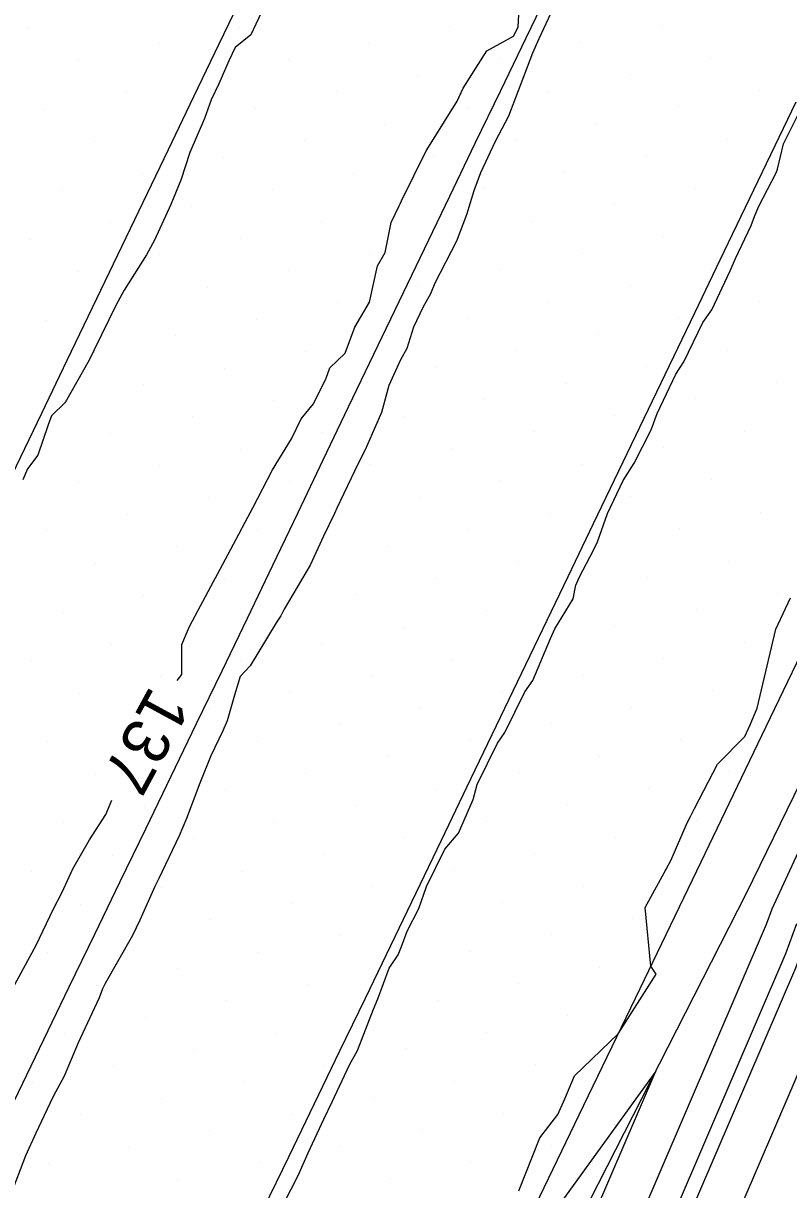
# Model space of a CAD drawing. Extents: x 2354170 to 2357230, y 866100 to 868290.
# Drawn here: x 2355467.08 to 2355499.76, y 866741.34 to 866791.19 of the extents above; entities that cross this region are included whole.
import ezdxf

# ---------------------------------------------------------------- set-up
doc = ezdxf.new("R2010")
doc.units = 0
for name, color, linetype in [('Default', 7, 'Continuous'), ('DTM Contours Minor', 7, 'Continuous'), ('DTM Contours Minor Text', 7, 'Continuous'), ('Exist DTM Breakline', 7, 'Continuous'), ('Exist DTM Scan Elevation Point', 7, 'Continuous'), ('Exist Roads EOP', 7, 'Continuous'), ('PH Exist DTM Breakline', 7, 'Continuous')]:
    doc.layers.add(name, color=color, linetype=linetype)

msp = doc.modelspace()

# ---------------------------------------------------------------- linework, layer by layer
at = {"layer": 'Default'}
for points in [[(2355527.216, 866809.027), (2355524.537, 866803.671), (2355523.334, 866800.072), (2355512.866, 866778.61), (2355511.221, 866775.282), (2355502.249, 866755.925), (2355500.632, 866752.401), (2355500.05, 866750.814), (2355491.119, 866729.991), (2355488.181, 866723.813), (2355487.852, 866723.053), (2355485.796, 866718.812), (2355485.44, 866718.229)], [(2355477.868, 866792.981), (2355477.013, 866791.16), (2355476.796, 866790.693), (2355476.124, 866790.153), (2355475.856, 866789.581), (2355475.432, 866788.598), (2355475.099, 866787.915), (2355474.818, 866787.121), (2355474.196, 866785.671), (2355473.805, 866784.492), (2355473.383, 866783.452), (2355472.684, 866781.924), (2355472.333, 866781.296), (2355471.389, 866779.784), (2355471.043, 866779.159), (2355470.11, 866777.235), (2355470.041, 866777.106), (2355469.833, 866776.701), (2355468.919, 866775.079), (2355468.851, 866774.966), (2355468.281, 866774.411), (2355468.137, 866774.024), (2355467.692, 866772.735), (2355467.26, 866772.154), (2355467.06, 866771.675)], [(2355478.221, 866740.783), (2355478.821, 866741.954), (2355479.248, 866742.921), (2355479.906, 866744.354), (2355480.272, 866745.092), (2355481.003, 866746.679), (2355481.354, 866747.289), (2355482.038, 866749.054), (2355482.222, 866749.501), (2355482.699, 866750.815), (2355483.093, 866751.378), (2355483.235, 866751.731), (2355483.477, 866752.392), (2355483.975, 866753.364), (2355484.299, 866754.294), (2355485.08, 866755.89), (2355485.656, 866756.581), (2355486.291, 866758.022), (2355486.465, 866758.659), (2355487.33, 866760.426), (2355487.635, 866760.883), (2355488.502, 866762.612), (2355488.834, 866763.105), (2355489.591, 866764.899), (2355489.783, 866765.309), (2355490.561, 866766.597), (2355490.68, 866767.174), (2355490.832, 866767.534), (2355491.409, 866768.646), (2355491.604, 866769.024), (2355492.025, 866770.238), (2355492.688, 866771.656), (2355493.158, 866772.394), (2355493.897, 866773.818), (2355494.148, 866774.516), (2355494.944, 866776.196), (2355495.286, 866776.721), (2355496.101, 866778.406), (2355496.474, 866778.939), (2355497.262, 866780.614), (2355497.493, 866781.134), (2355498.165, 866782.55), (2355498.309, 866782.931), (2355498.47, 866783.343), (2355499.249, 866784.831), (2355499.279, 866784.961), (2355499.535, 866786.037), (2355500.264, 866787.496)], [(2355437.783, 866626.452), (2355449.335, 866652.771), (2355449.355, 866652.795), (2355449.356, 866652.824), (2355449.926, 866653.941), (2355449.944, 866653.999), (2355462.662, 866679.159), (2355463.568, 866680.576), (2355469.6, 866695.977), (2355469.805, 866696.397), (2355471.533, 866699.231), (2355485.088, 866721.476), (2355486.408, 866724.199), (2355486.785, 866725.068), (2355488.656, 866729.002), (2355498.814, 866752.688), (2355499.054, 866753.342), (2355499.721, 866754.794), (2355510.04, 866777.059)], [(2355488.238, 866741.287), (2355489.131, 866743.563), (2355489.911, 866744.553), (2355490.209, 866745.231), (2355490.62, 866746.212), (2355492.481, 866747.998), (2355494.1, 866750.554), (2355493.873, 866750.889), (2355493.639, 866753.397), (2355494.526, 866755.038), (2355494.739, 866755.445), (2355495.433, 866757.026), (2355495.573, 866757.287), (2355495.735, 866757.626), (2355496.727, 866759.521), (2355497.891, 866760.716), (2355498.113, 866761.214), (2355498.411, 866761.915), (2355499.207, 866765.302), (2355499.839, 866766.635)], [(2355501.286, 866748.941), (2355493.582, 866730.98), (2355489.577, 866722.559), (2355489.296, 866721.908), (2355486.503, 866716.149), (2355476.289, 866699.388), (2355474.987, 866697.252), (2355471.651, 866690.432), (2355467.052, 866678.69), (2355463.725, 866673.487), (2355454.015, 866654.276), (2355453.455, 866652.457), (2355453.031, 866651.627), (2355452.969, 866650)], [(2355486.193, 866728.014), (2355494.084, 866746.413), (2355487.7, 866737.558)]]:
    msp.add_lwpolyline(points, dxfattribs=at)
at = {"layer": 'DTM Contours Minor'}
for points in [[(2355489.907, 866792.276), (2355489.091, 866790.524), (2355488.819, 866789.912), (2355488.208, 866788.306), (2355487.8, 866787.217), (2355487.231, 866786.133), (2355486.609, 866784.797), (2355486.312, 866784.029), (2355485.998, 866783.01), (2355485.577, 866781.885), (2355484.646, 866780.086), (2355484.461, 866779.626), (2355484.138, 866779.051), (2355483.737, 866778.198), (2355483.449, 866777.298), (2355483.191, 866776.805), (2355482.682, 866775.706), (2355482.38, 866774.556), (2355481.671, 866772.961), (2355481.382, 866772.375), (2355480.471, 866770.474), (2355480.361, 866770.236), (2355479.902, 866769.266), (2355479.332, 866768.031), (2355478.213, 866766.148), (2355478.075, 866765.866), (2355477.882, 866765.565), (2355476.772, 866763.73), (2355476.337, 866763.278), (2355476.103, 866762.476), (2355475.784, 866761.386), (2355475.6, 866760.947), (2355475.089, 866759.884), (2355474.613, 866758.709), (2355474.04, 866757.204), (2355473.738, 866756.469), (2355472.869, 866754.634), (2355472.698, 866754.296), (2355472.049, 866752.865), (2355471.735, 866752.2), (2355471.683, 866752.109), (2355470.574, 866750.16), (2355470.459, 866749.921), (2355470.322, 866749.535), (2355469.415, 866747.614), (2355468.822, 866746.195), (2355468.351, 866745.32), (2355468.213, 866745.021), (2355467.609, 866743.753), (2355467.178, 866742.785), (2355466.525, 866741.1)], [(2355483.125, 866783.385), (2355483.169, 866783.479), (2355483.23, 866783.599), (2355484.287, 866785.736), (2355484.52, 866786.121), (2355485.602, 866787.864), (2355485.857, 866788.413), (2355486.878, 866790.018), (2355488.015, 866790.648), (2355488.214, 866791.032), (2355488.261, 866792.1)], [(2355473.652, 866763.102), (2355473.846, 866763.357), (2355473.847, 866764.644), (2355474.132, 866765.317), (2355474.192, 866765.437), (2355475.203, 866767.339), (2355475.376, 866767.651), (2355476.275, 866769.361), (2355476.548, 866769.873), (2355476.88, 866770.487), (2355477.714, 866772.1), (2355478.531, 866773.429), (2355478.945, 866774.283), (2355479.465, 866774.926), (2355480.008, 866776.028), (2355480.167, 866776.472), (2355480.816, 866777.097), (2355481.236, 866778.206), (2355481.864, 866779.275), (2355482.197, 866780.825), (2355482.527, 866781.392), (2355482.781, 866782.679), (2355483.125, 866783.385)], [(2355462.672, 866741.334), (2355463.374, 866742.618), (2355463.889, 866743.18), (2355464.362, 866744.803), (2355464.615, 866745.276), (2355464.91, 866746.606), (2355465.248, 866747.373), (2355466.243, 866749.278), (2355466.422, 866749.594), (2355466.63, 866749.947), (2355467.627, 866751.794), (2355468.352, 866753.315), (2355468.734, 866754.06), (2355469.197, 866755.061), (2355469.898, 866756.287), (2355470.609, 866757.383), (2355470.865, 866757.982)], [(2355428.649, 866604.28), (2355433.029, 866613.479), (2355433.476, 866614.546), (2355437.102, 866622.672), (2355438.957, 866626.092), (2355439.477, 866627.05), (2355450.162, 866651.394), (2355450.56, 866651.863), (2355450.581, 866652.425), (2355451.102, 866653.447), (2355451.301, 866654.091), (2355463.016, 866677.268), (2355464.73, 866679.948), (2355470.284, 866694.129), (2355471.533, 866696.682), (2355473.118, 866699.283), (2355485.56, 866719.7), (2355487.371, 866723.435), (2355487.716, 866724.232), (2355490.298, 866729.662), (2355499.638, 866751.439), (2355500.106, 866752.715)]]:
    msp.add_lwpolyline(points, dxfattribs=at)
at = {"layer": 'Exist DTM Breakline'}
for points in [[(2355464.694, 866741.011), (2355465.781, 866743.262), (2355466.869, 866745.514), (2355467.956, 866747.765), (2355469.043, 866750.016), (2355470.131, 866752.267), (2355471.218, 866754.518), (2355472.306, 866756.769), (2355473.393, 866759.02), (2355474.48, 866761.271), (2355475.568, 866763.523), (2355476.655, 866765.774), (2355477.735, 866768.028), (2355478.812, 866770.285), (2355479.888, 866772.541), (2355480.965, 866774.797), (2355482.046, 866777.051), (2355483.13, 866779.304), (2355484.213, 866781.557), (2355485.297, 866783.81), (2355486.38, 866786.063), (2355487.464, 866788.316), (2355488.547, 866790.569), (2355489.631, 866792.822)], [(2355451.595, 866740.747), (2355452.679, 866743), (2355453.766, 866745.251), (2355454.852, 866747.503), (2355455.939, 866749.755), (2355457.025, 866752.006), (2355458.111, 866754.258), (2355459.197, 866756.51), (2355460.283, 866758.762), (2355461.369, 866761.014), (2355462.452, 866763.267), (2355463.535, 866765.52), (2355464.618, 866767.773), (2355465.7, 866770.027), (2355466.783, 866772.28), (2355467.865, 866774.534), (2355468.947, 866776.787), (2355470.03, 866779.041), (2355471.112, 866781.295), (2355472.194, 866783.549), (2355473.275, 866785.802), (2355474.357, 866788.056), (2355475.441, 866790.309), (2355476.526, 866792.561)], [(2355500.073, 866787.823), (2355498.99, 866785.569), (2355497.907, 866783.316), (2355496.824, 866781.063), (2355495.743, 866778.809), (2355494.663, 866776.554), (2355493.582, 866774.3), (2355492.502, 866772.045), (2355491.419, 866769.792), (2355490.335, 866767.539), (2355489.251, 866765.286), (2355488.167, 866763.034), (2355487.085, 866760.78), (2355486.004, 866758.525), (2355484.924, 866756.271), (2355483.843, 866754.017), (2355482.758, 866751.764), (2355481.67, 866749.513), (2355480.583, 866747.262), (2355479.495, 866745.011), (2355478.41, 866742.759), (2355477.326, 866740.506)]]:
    msp.add_lwpolyline(points, dxfattribs=at)
at = {"layer": 'Exist DTM Scan Elevation Point'}
for p, q in [((2355467.293, 866790.985), (2355467.293, 866790.985)), ((2355476.307, 866791.016), (2355476.307, 866791.016)), ((2355485.321, 866791.048), (2355485.321, 866791.048)), ((2355494.334, 866791.08), (2355494.334, 866791.08)), ((2355472.842, 866790.311), (2355472.842, 866790.311)), ((2355481.856, 866790.342), (2355481.856, 866790.342)), ((2355490.87, 866790.374), (2355490.87, 866790.374)), ((2355496.419, 866789.7), (2355496.419, 866789.7)), ((2355469.378, 866789.605), (2355469.378, 866789.605)), ((2355478.392, 866789.637), (2355478.392, 866789.637)), ((2355487.406, 866789.669), (2355487.406, 866789.669)), ((2355474.927, 866788.931), (2355474.927, 866788.931)), ((2355483.941, 866788.963), (2355483.941, 866788.963)), ((2355492.955, 866788.995), (2355492.955, 866788.995)), ((2355471.463, 866788.226), (2355471.463, 866788.226)), ((2355480.477, 866788.257), (2355480.477, 866788.257)), ((2355489.49, 866788.289), (2355489.49, 866788.289)), ((2355498.504, 866788.321), (2355498.504, 866788.321)), ((2355467.998, 866787.52), (2355467.998, 866787.52)), ((2355477.012, 866787.552), (2355477.012, 866787.552)), ((2355486.026, 866787.584), (2355486.026, 866787.584)), ((2355495.04, 866787.615), (2355495.04, 866787.615)), ((2355473.548, 866786.846), (2355473.548, 866786.846)), ((2355482.562, 866786.878), (2355482.562, 866786.878)), ((2355491.575, 866786.91), (2355491.575, 866786.91)), ((2355488.111, 866786.204), (2355488.111, 866786.204)), ((2355497.125, 866786.236), (2355497.125, 866786.236)), ((2355470.083, 866786.141), (2355470.083, 866786.141)), ((2355479.097, 866786.173), (2355479.097, 866786.173)), ((2355475.633, 866785.467), (2355475.633, 866785.467)), ((2355484.647, 866785.499), (2355484.647, 866785.499)), ((2355493.66, 866785.53), (2355493.66, 866785.53)), ((2355472.168, 866784.761), (2355472.168, 866784.761)), ((2355481.182, 866784.793), (2355481.182, 866784.793)), ((2355490.196, 866784.825), (2355490.196, 866784.825)), ((2355499.21, 866784.856), (2355499.21, 866784.856)), ((2355468.704, 866784.056), (2355468.704, 866784.056)), ((2355477.718, 866784.088), (2355477.718, 866784.088)), ((2355486.732, 866784.119), (2355486.732, 866784.119)), ((2355495.745, 866784.151), (2355495.745, 866784.151)), ((2355474.253, 866783.382), (2355474.253, 866783.382)), ((2355483.267, 866783.414), (2355483.267, 866783.414)), ((2355492.281, 866783.445), (2355492.281, 866783.445)), ((2355488.817, 866782.74), (2355488.817, 866782.74)), ((2355497.83, 866782.771), (2355497.83, 866782.771)), ((2355470.789, 866782.676), (2355470.789, 866782.676)), ((2355479.803, 866782.708), (2355479.803, 866782.708)), ((2355467.325, 866781.971), (2355467.325, 866781.971)), ((2355476.338, 866782.003), (2355476.338, 866782.003)), ((2355485.352, 866782.034), (2355485.352, 866782.034)), ((2355494.366, 866782.066), (2355494.366, 866782.066)), ((2355472.874, 866781.297), (2355472.874, 866781.297)), ((2355481.888, 866781.329), (2355481.888, 866781.329)), ((2355490.902, 866781.36), (2355490.902, 866781.36)), ((2355469.41, 866780.591), (2355469.41, 866780.591)), ((2355478.423, 866780.623), (2355478.423, 866780.623)), ((2355487.437, 866780.655), (2355487.437, 866780.655)), ((2355496.451, 866780.686), (2355496.451, 866780.686)), ((2355474.959, 866779.918), (2355474.959, 866779.918)), ((2355483.973, 866779.949), (2355483.973, 866779.949)), ((2355492.987, 866779.981), (2355492.987, 866779.981)), ((2355480.508, 866779.244), (2355480.508, 866779.244)), ((2355489.522, 866779.275), (2355489.522, 866779.275)), ((2355498.536, 866779.307), (2355498.536, 866779.307)), ((2355471.495, 866779.212), (2355471.495, 866779.212)), ((2355468.03, 866778.506), (2355468.03, 866778.506)), ((2355477.044, 866778.538), (2355477.044, 866778.538)), ((2355486.058, 866778.57), (2355486.058, 866778.57)), ((2355495.072, 866778.601), (2355495.072, 866778.601)), ((2355473.58, 866777.833), (2355473.58, 866777.833)), ((2355482.593, 866777.864), (2355482.593, 866777.864)), ((2355491.607, 866777.896), (2355491.607, 866777.896)), ((2355470.115, 866777.127), (2355470.115, 866777.127)), ((2355479.129, 866777.159), (2355479.129, 866777.159)), ((2355488.143, 866777.19), (2355488.143, 866777.19)), ((2355497.157, 866777.222), (2355497.157, 866777.222)), ((2355475.665, 866776.453), (2355475.665, 866776.453)), ((2355484.678, 866776.485), (2355484.678, 866776.485)), ((2355493.692, 866776.516), (2355493.692, 866776.516)), ((2355472.2, 866775.748), (2355472.2, 866775.748)), ((2355481.214, 866775.779), (2355481.214, 866775.779)), ((2355490.228, 866775.811), (2355490.228, 866775.811)), ((2355499.242, 866775.843), (2355499.242, 866775.843)), ((2355468.736, 866775.042), (2355468.736, 866775.042)), ((2355477.749, 866775.074), (2355477.749, 866775.074)), ((2355486.763, 866775.105), (2355486.763, 866775.105)), ((2355495.777, 866775.137), (2355495.777, 866775.137)), ((2355474.285, 866774.368), (2355474.285, 866774.368)), ((2355483.299, 866774.4), (2355483.299, 866774.4)), ((2355492.313, 866774.431), (2355492.313, 866774.431)), ((2355497.862, 866773.758), (2355497.862, 866773.758)), ((2355470.821, 866773.663), (2355470.821, 866773.663)), ((2355479.834, 866773.694), (2355479.834, 866773.694)), ((2355488.848, 866773.726), (2355488.848, 866773.726)), ((2355467.356, 866772.957), (2355467.356, 866772.957)), ((2355476.37, 866772.989), (2355476.37, 866772.989)), ((2355485.384, 866773.02), (2355485.384, 866773.02)), ((2355494.398, 866773.052), (2355494.398, 866773.052)), ((2355472.906, 866772.283), (2355472.906, 866772.283)), ((2355481.919, 866772.315), (2355481.919, 866772.315)), ((2355490.933, 866772.347), (2355490.933, 866772.347)), ((2355469.441, 866771.578), (2355469.441, 866771.578)), ((2355478.455, 866771.609), (2355478.455, 866771.609)), ((2355487.469, 866771.641), (2355487.469, 866771.641)), ((2355496.483, 866771.673), (2355496.483, 866771.673)), ((2355474.991, 866770.904), (2355474.991, 866770.904)), ((2355484.004, 866770.935), (2355484.004, 866770.935)), ((2355493.018, 866770.967), (2355493.018, 866770.967)), ((2355489.554, 866770.262), (2355489.554, 866770.262)), ((2355498.568, 866770.293), (2355498.568, 866770.293)), ((2355471.526, 866770.198), (2355471.526, 866770.198)), ((2355480.54, 866770.23), (2355480.54, 866770.23)), ((2355468.062, 866769.493), (2355468.062, 866769.493)), ((2355477.076, 866769.524), (2355477.076, 866769.524)), ((2355486.089, 866769.556), (2355486.089, 866769.556)), ((2355495.103, 866769.588), (2355495.103, 866769.588)), ((2355473.611, 866768.819), (2355473.611, 866768.819)), ((2355482.625, 866768.85), (2355482.625, 866768.85)), ((2355491.639, 866768.882), (2355491.639, 866768.882)), ((2355470.147, 866768.113), (2355470.147, 866768.113)), ((2355479.161, 866768.145), (2355479.161, 866768.145)), ((2355488.174, 866768.177), (2355488.174, 866768.177)), ((2355497.188, 866768.208), (2355497.188, 866768.208)), ((2355475.696, 866767.439), (2355475.696, 866767.439)), ((2355484.71, 866767.471), (2355484.71, 866767.471)), ((2355493.724, 866767.503), (2355493.724, 866767.503)), ((2355481.246, 866766.765), (2355481.246, 866766.765)), ((2355490.259, 866766.797), (2355490.259, 866766.797)), ((2355499.273, 866766.829), (2355499.273, 866766.829)), ((2355472.232, 866766.734), (2355472.232, 866766.734)), ((2355468.767, 866766.028), (2355468.767, 866766.028)), ((2355477.781, 866766.06), (2355477.781, 866766.06)), ((2355486.795, 866766.092), (2355486.795, 866766.092)), ((2355495.809, 866766.123), (2355495.809, 866766.123)), ((2355474.317, 866765.354), (2355474.317, 866765.354)), ((2355483.331, 866765.386), (2355483.331, 866765.386)), ((2355492.344, 866765.418), (2355492.344, 866765.418)), ((2355470.852, 866764.649), (2355470.852, 866764.649)), ((2355479.866, 866764.68), (2355479.866, 866764.68)), ((2355488.88, 866764.712), (2355488.88, 866764.712)), ((2355497.894, 866764.744), (2355497.894, 866764.744)), ((2355467.388, 866763.943), (2355467.388, 866763.943)), ((2355476.402, 866763.975), (2355476.402, 866763.975)), ((2355485.416, 866764.007), (2355485.416, 866764.007)), ((2355494.429, 866764.038), (2355494.429, 866764.038)), ((2355481.951, 866763.301), (2355481.951, 866763.301)), ((2355490.965, 866763.333), (2355490.965, 866763.333)), ((2355472.937, 866763.269), (2355472.937, 866763.269)), ((2355469.473, 866762.564), (2355469.473, 866762.564)), ((2355478.487, 866762.595), (2355478.487, 866762.595)), ((2355487.501, 866762.627), (2355487.501, 866762.627)), ((2355496.514, 866762.659), (2355496.514, 866762.659)), ((2355475.022, 866761.89), (2355475.022, 866761.89)), ((2355484.036, 866761.922), (2355484.036, 866761.922)), ((2355493.05, 866761.953), (2355493.05, 866761.953)), ((2355471.558, 866761.184), (2355471.558, 866761.184)), ((2355480.572, 866761.216), (2355480.572, 866761.216)), ((2355489.586, 866761.248), (2355489.586, 866761.248)), ((2355468.093, 866760.479), (2355468.093, 866760.479)), ((2355477.107, 866760.51), (2355477.107, 866760.51)), ((2355486.121, 866760.542), (2355486.121, 866760.542)), ((2355495.135, 866760.574), (2355495.135, 866760.574)), ((2355473.643, 866759.805), (2355473.643, 866759.805)), ((2355482.657, 866759.837), (2355482.657, 866759.837)), ((2355491.671, 866759.868), (2355491.671, 866759.868)), ((2355470.178, 866759.099), (2355470.178, 866759.099)), ((2355479.192, 866759.131), (2355479.192, 866759.131)), ((2355488.206, 866759.163), (2355488.206, 866759.163)), ((2355497.22, 866759.194), (2355497.22, 866759.194)), ((2355475.728, 866758.425), (2355475.728, 866758.425)), ((2355484.742, 866758.457), (2355484.742, 866758.457)), ((2355493.756, 866758.489), (2355493.756, 866758.489)), ((2355472.263, 866757.72), (2355472.263, 866757.72)), ((2355481.277, 866757.752), (2355481.277, 866757.752)), ((2355490.291, 866757.783), (2355490.291, 866757.783)), ((2355468.799, 866757.014), (2355468.799, 866757.014)), ((2355477.813, 866757.046), (2355477.813, 866757.046)), ((2355486.827, 866757.078), (2355486.827, 866757.078)), ((2355495.84, 866757.109), (2355495.84, 866757.109)), ((2355474.348, 866756.34), (2355474.348, 866756.34)), ((2355483.362, 866756.372), (2355483.362, 866756.372)), ((2355492.376, 866756.404), (2355492.376, 866756.404)), ((2355470.884, 866755.635), (2355470.884, 866755.635)), ((2355479.898, 866755.667), (2355479.898, 866755.667)), ((2355488.912, 866755.698), (2355488.912, 866755.698)), ((2355467.42, 866754.929), (2355467.42, 866754.929)), ((2355476.433, 866754.961), (2355476.433, 866754.961)), ((2355485.447, 866754.993), (2355485.447, 866754.993)), ((2355494.461, 866755.024), (2355494.461, 866755.024)), ((2355490.997, 866754.319), (2355490.997, 866754.319)), ((2355472.969, 866754.256), (2355472.969, 866754.256)), ((2355481.983, 866754.287), (2355481.983, 866754.287)), ((2355469.505, 866753.55), (2355469.505, 866753.55)), ((2355478.518, 866753.582), (2355478.518, 866753.582)), ((2355487.532, 866753.613), (2355487.532, 866753.613)), ((2355475.054, 866752.876), (2355475.054, 866752.876)), ((2355484.068, 866752.908), (2355484.068, 866752.908)), ((2355493.082, 866752.939), (2355493.082, 866752.939)), ((2355471.59, 866752.171), (2355471.59, 866752.171)), ((2355480.603, 866752.202), (2355480.603, 866752.202)), ((2355489.617, 866752.234), (2355489.617, 866752.234)), ((2355468.125, 866751.465), (2355468.125, 866751.465)), ((2355477.139, 866751.497), (2355477.139, 866751.497)), ((2355486.153, 866751.528), (2355486.153, 866751.528)), ((2355482.688, 866750.823), (2355482.688, 866750.823)), ((2355491.702, 866750.854), (2355491.702, 866750.854)), ((2355473.675, 866750.791), (2355473.675, 866750.791)), ((2355470.21, 866750.086), (2355470.21, 866750.086)), ((2355479.224, 866750.117), (2355479.224, 866750.117)), ((2355488.238, 866750.149), (2355488.238, 866750.149)), ((2355475.76, 866749.412), (2355475.76, 866749.412)), ((2355484.773, 866749.443), (2355484.773, 866749.443)), ((2355472.295, 866748.706), (2355472.295, 866748.706)), ((2355490.323, 866748.769), (2355490.323, 866748.769)), ((2355468.831, 866748.001), (2355468.831, 866748.001)), ((2355477.845, 866748.032), (2355477.845, 866748.032)), ((2355486.858, 866748.064), (2355486.858, 866748.064)), ((2355474.38, 866747.327), (2355474.38, 866747.327)), ((2355483.394, 866747.358), (2355483.394, 866747.358)), ((2355470.916, 866746.621), (2355470.916, 866746.621)), ((2355479.93, 866746.653), (2355479.93, 866746.653)), ((2355488.943, 866746.684), (2355488.943, 866746.684)), ((2355467.451, 866745.916), (2355467.451, 866745.916)), ((2355476.465, 866745.947), (2355476.465, 866745.947)), ((2355485.479, 866745.979), (2355485.479, 866745.979)), ((2355473.001, 866745.242), (2355473.001, 866745.242)), ((2355482.015, 866745.273), (2355482.015, 866745.273)), ((2355469.536, 866744.536), (2355469.536, 866744.536)), ((2355478.55, 866744.568), (2355478.55, 866744.568)), ((2355487.564, 866744.599), (2355487.564, 866744.599)), ((2355475.086, 866743.862), (2355475.086, 866743.862)), ((2355484.099, 866743.894), (2355484.099, 866743.894)), ((2355471.621, 866743.157), (2355471.621, 866743.157)), ((2355480.635, 866743.188), (2355480.635, 866743.188)), ((2355489.649, 866743.22), (2355489.649, 866743.22)), ((2355468.157, 866742.451), (2355468.157, 866742.451)), ((2355477.171, 866742.483), (2355477.171, 866742.483)), ((2355486.184, 866742.514), (2355486.184, 866742.514)), ((2355473.706, 866741.777), (2355473.706, 866741.777)), ((2355482.72, 866741.809), (2355482.72, 866741.809))]:
    msp.add_line(p, q, dxfattribs=at)
at = {"layer": 'Exist Roads EOP'}
msp.add_lwpolyline([(2355444.205, 866647.111), (2355446.787, 866652.527), (2355449.368, 866657.943), (2355451.951, 866663.359), (2355454.537, 866668.773), (2355457.125, 866674.186), (2355459.716, 866679.598), (2355462.308, 866685.009), (2355464.901, 866690.42), (2355467.492, 866695.832), (2355470.082, 866701.244), (2355472.669, 866706.657), (2355475.256, 866712.071), (2355477.844, 866717.485), (2355480.432, 866722.897), (2355483.023, 866728.309), (2355485.616, 866733.72), (2355488.214, 866739.128), (2355490.814, 866744.536), (2355493.416, 866749.942), (2355496.02, 866755.348), (2355498.623, 866760.754), (2355501.225, 866766.16)], dxfattribs=at)
at = {"layer": 'PH Exist DTM Breakline'}
msp.add_lwpolyline([(2355594.124, 866952.764), (2355579.808, 866923.86), (2355566.424, 866896.256), (2355545.819, 866853.97), (2355533.319, 866827.46), (2355522.424, 866803.796), (2355509.548, 866777.798), (2355497.948, 866754.001), (2355483.819, 866726.253), (2355469.465, 866696.341), (2355462.264, 866681.282)], dxfattribs=at)

# ---------------------------------------------------------------- texts
at = {"layer": 'DTM Contours Minor Text'}
msp.add_text('137', height=2, rotation=241.4403, dxfattribs=at).set_placement((2355472.515, 866762.935))

doc.saveas('drawing.dxf')
